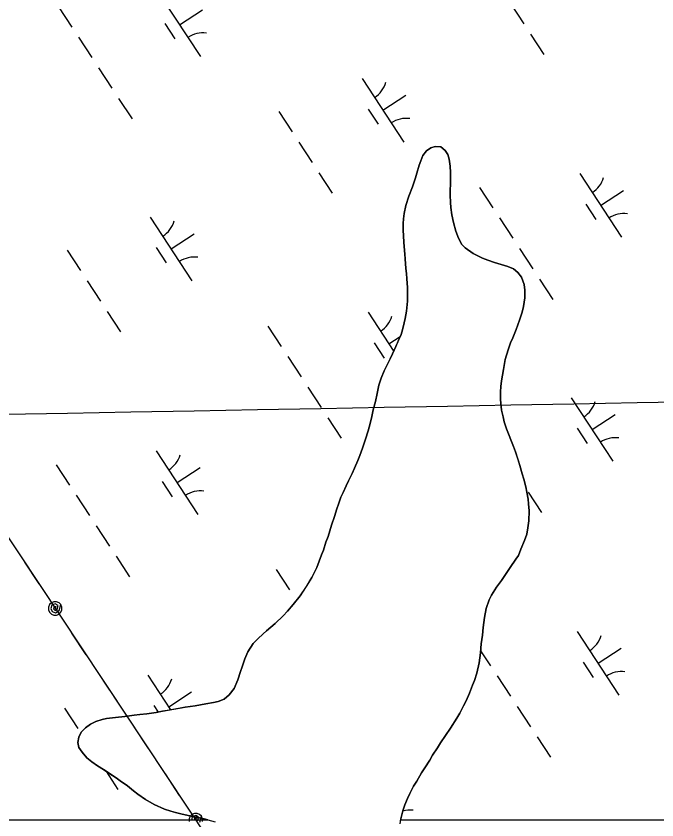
# Model space of a CAD drawing. Extents: x 3945642 to 3966284, y 206476 to 228921.
# Drawn here: x 3961099 to 3961520, y 212138 to 212666 of the extents above; entities that cross this region are included whole.
import ezdxf

# ---------------------------------------------------------------- set-up
doc = ezdxf.new("R2010")
doc.units = 0
for name, color, linetype in [('V-GRID-MAJR', 7, 'Continuous'), ('V-TOPO-SHOR', 7, 'Continuous'), ('V-UTIL-LINE', 7, 'Continuous'), ('V-WETL-SWMP', 7, 'Continuous')]:
    doc.layers.add(name, color=color, linetype=linetype)

msp = doc.modelspace()

# ---------------------------------------------------------------- linework, layer by layer
at = {"layer": 'V-GRID-MAJR'}
msp.add_spline([(3955200.44, 212295.57), (3957056.9, 212329.82), (3962380.88, 212428.56), (3963931.2, 212457.45)], degree=3, dxfattribs=at)
at = {"layer": 'V-TOPO-SHOR'}
for points in [[(3961425.54, 212454.81), (3961427.74, 212460.33), (3961429.95, 212466.39), (3961431.88, 212471.77), (3961432.58, 212475.41), (3961433.57, 212481.08), (3961433.61, 212486.21), (3961433.1, 212489.86), (3961431.38, 212494.73), (3961428.97, 212497.72), (3961426.02, 212500.17), (3961422.39, 212501.69), (3961418.08, 212503.07), (3961413.5, 212504.45), (3961409.19, 212505.97), (3961405.69, 212507.21), (3961399.5, 212510.23), (3961394.4, 212513.92), (3961392.12, 212516.1), (3961389.85, 212520.3), (3961388.13, 212525.04), (3961386.69, 212530.72), (3961385.52, 212535.73), (3961384.88, 212540.59), (3961384.77, 212543.83), (3961384.53, 212548.56), (3961384.56, 212551.66), (3961384.73, 212556.12), (3961384.75, 212559.23), (3961384.65, 212563.55), (3961384.41, 212567.6), (3961383.77, 212572.2), (3961382.85, 212575.31), (3961381.25, 212577.89), (3961378.29, 212580.34), (3961374.65, 212580.64), (3961371.67, 212579.71), (3961368.82, 212577.71), (3961366.5, 212574.62), (3961365.13, 212571.26), (3961364.16, 212568.29), (3961362.5, 212563.04), (3961361.67, 212559.94), (3961359.73, 212554.15), (3961357.39, 212547.96), (3961355.32, 212541.9), (3961354.33, 212536.64), (3961353.76, 212533), (3961353.6, 212529.89), (3961353.57, 212525.3), (3961353.68, 212522.06), (3961353.91, 212517.47), (3961354.67, 212509.9), (3961354.91, 212506.8), (3961355.41, 212500.44), (3961355.78, 212497.07), (3961356.03, 212493.55), (3961356.39, 212487.88), (3961356.36, 212484.1), (3961356.45, 212478.83), (3961355.86, 212472.36), (3961354.88, 212467.64), (3961354.32, 212464.67), (3961353.21, 212460.09), (3961352.24, 212456.99), (3961350.17, 212452.41), (3961348.8, 212449.18), (3961346.6, 212444.34), (3961344.96, 212440.98), (3961342.62, 212436.14), (3961341.11, 212433.04), (3961339.05, 212428.33), (3961337.67, 212423.75), (3961336.41, 212418.22), (3961335.43, 212412.97), (3961333.9, 212407.44), (3961332.92, 212403.13), (3961331.8, 212398.41), (3961330.55, 212393.69), (3961328.75, 212388.17), (3961326.82, 212382.25), (3961325.03, 212377.4), (3961323.79, 212374.17), (3961321.59, 212369.05), (3961320.08, 212365.69), (3961317.61, 212360.85), (3961316.1, 212357.62), (3961314.04, 212353.04), (3961312.66, 212350.08), (3961311.14, 212345.5), (3961310.04, 212342.41), (3961308.38, 212337.29), (3961306.58, 212331.76), (3961304.23, 212324.22), (3961302.85, 212320.59), (3961301.19, 212315.33), (3961299.95, 212312.1), (3961298.43, 212307.93), (3961296.78, 212303.89), (3961293.62, 212297.3), (3961289.93, 212291.38)], [(3961351.66, 212135.36), (3961352.09, 212138.6), (3961353.35, 212143.86), (3961354.59, 212147.9), (3961356.38, 212152.07), (3961357.89, 212155.16), (3961360.36, 212160.14), (3961362.54, 212163.36), (3961365.56, 212168.74), (3961367.88, 212172.1), (3961371.02, 212177.07), (3961372.94, 212180.43), (3961376.08, 212185.27), (3961378.13, 212188.63), (3961381.41, 212193.46), (3961384.68, 212198.17), (3961388.92, 212204.75), (3961390.83, 212207.98), (3961393.3, 212212.95), (3961394.95, 212216.18), (3961397.15, 212221.16), (3961399.21, 212226.41), (3961400.45, 212229.51), (3961401.97, 212234.36), (3961403.51, 212241.23), (3961404.37, 212247.84), (3961404.82, 212253.64), (3961405.81, 212259.44), (3961406.12, 212264.3), (3961406.98, 212271.04), (3961408.11, 212276.98), (3961410.04, 212282.5), (3961411.68, 212285.73), (3961414.97, 212290.97), (3961418.1, 212295.27), (3961421.79, 212300.64), (3961423.98, 212303.86), (3961427.66, 212309.23), (3961429.3, 212311.79), (3961430.95, 212315.83), (3961433.29, 212321.48), (3961434.81, 212325.79), (3961435.52, 212329.83), (3961436.23, 212334.55), (3961436.41, 212341.17), (3961436.04, 212345.76), (3961435.8, 212348.87), (3961434.89, 212353.46), (3961434.24, 212356.85), (3961432.93, 212361.85), (3961431.88, 212365.51), (3961430.3, 212370.92), (3961429.11, 212374.58), (3961427.39, 212379.85), (3961426.07, 212383.37), (3961424.75, 212386.76), (3961422.76, 212391.77), (3961421.57, 212395.02), (3961419.98, 212399.62), (3961419.2, 212402.87), (3961418.29, 212407.33), (3961417.53, 212414.36), (3961417.44, 212419.36), (3961417.73, 212422.87), (3961418.3, 212426.64), (3961419.44, 212433.93), (3961420.7, 212440.67), (3961422.51, 212446.86), (3961424.16, 212451.44), (3961425.54, 212454.81)], [(3961289.93, 212291.38), (3961285.97, 212285.2), (3961281.34, 212279.43), (3961277.66, 212275.14), (3961274.67, 212272.06), (3961269.5, 212267.1), (3961263.79, 212262.29), (3961261.61, 212260.14), (3961258.08, 212256.93), (3961255.08, 212253.84), (3961251.53, 212248.33), (3961249.47, 212243.76), (3961247.67, 212238.51), (3961246.7, 212235.41), (3961244.91, 212229.89), (3961242.43, 212224.24), (3961239.29, 212220.08), (3961235.9, 212217.27), (3961232.1, 212215.81), (3961228.99, 212215.16), (3961223.86, 212214.25), (3961216.96, 212212.95), (3961210.34, 212211.93), (3961205.87, 212211.15), (3961198.44, 212209.86), (3961195.46, 212209.34), (3961191.27, 212208.56), (3961185.19, 212207.66), (3961180.46, 212207.16), (3961176.81, 212206.65), (3961170.73, 212205.88), (3961164.51, 212205.25), (3961158.7, 212204.49), (3961155.72, 212203.84), (3961151.66, 212202.65), (3961148, 212200.93), (3961144.75, 212198.52), (3961141.89, 212195.57), (3961140.38, 212192.34), (3961139.81, 212188.84), (3961140.46, 212185.46), (3961142.6, 212182.33), (3961145.67, 212178.8), (3961148.9, 212176.07), (3961152.66, 212173.34), (3961156.69, 212171.02), (3961160.85, 212168.29), (3961165.02, 212165.55), (3961167.7, 212163.51), (3961172.4, 212160.23), (3961176.43, 212156.96), (3961179.25, 212154.78), (3961184.22, 212151.36), (3961190, 212147.94), (3961196.73, 212145.06), (3961200.9, 212143.67), (3961203.87, 212142.84), (3961208.31, 212141.73), (3961213.3, 212140.61), (3961218.96, 212139.35), (3961222.74, 212138.51), (3961230.01, 212136.7)]]:
    msp.add_lwpolyline(points, dxfattribs=at)
at = {"layer": 'V-UTIL-LINE'}
for points in [[(3958881.28, 222827.27), (3957109.88, 218326.97), (3961480.16, 211741.64)], [(3961104.72, 212307.35), (3961114.12, 212293.19)], [(3961124.92, 212276.93), (3961125.45, 212278.27), (3961124.32, 212278), (3961123.85, 212276.71), (3961124.79, 212275.59), (3961126.24, 212276.46), (3961126.76, 212278.75), (3961124.95, 212279.87), (3961122.64, 212279.12), (3961122.08, 212276.9), (3961122.88, 212274.81), (3961125.19, 212274.11), (3961127.56, 212275.5), (3961128.67, 212279.42), (3961127.43, 212280.67), (3961125.81, 212281.34), (3961124.06, 212281.35), (3961122.43, 212280.68), (3961121.19, 212279.44), (3961120.51, 212277.82), (3961120.5, 212276.07), (3961121.17, 212274.44), (3961122.41, 212273.2), (3961124.03, 212272.52), (3961125.79, 212272.52), (3961127.41, 212273.18), (3961128.66, 212274.42), (3961129.33, 212276.04), (3961129.34, 212277.8), (3961128.67, 212279.42)], [(3961135.69, 212260.69), (3961145.09, 212246.53)], [(3961156.14, 212229.87), (3961165.54, 212215.7)], [(3961176.6, 212199.04), (3961186, 212184.87)], [(3961197.06, 212168.21), (3961206.46, 212154.05)], [(3961219.91, 212136.35), (3961221.01, 212140.27), (3961219.78, 212141.52), (3961218.16, 212142.2), (3961216.4, 212142.2), (3961214.78, 212141.54), (3961213.53, 212140.3), (3961212.85, 212138.68), (3961212.85, 212136.92)], [(3961218.59, 212137.32), (3961219.11, 212139.6), (3961217.29, 212140.73), (3961214.98, 212139.97), (3961214.42, 212137.75)], [(3961217.26, 212137.79), (3961217.8, 212139.12), (3961216.67, 212138.86), (3961216.19, 212137.57)], [(3961221.68, 212136.89), (3961221.68, 212138.65), (3961221.01, 212140.27)]]:
    msp.add_lwpolyline(points, dxfattribs=at)
at = {"layer": 'V-WETL-SWMP'}
for p, q in [((3961192.94, 212681.61), (3961220.34, 212639.78)), ((3961127.15, 212672.48), (3961135.91, 212659.1)), ((3961206.64, 212660.7), (3961221.7, 212670.56)), ((3961424.12, 212674.62), (3961432.89, 212661.24)), ((3961196.9, 212661.49), (3961203.47, 212651.45)), ((3961437.27, 212654.55), (3961446.04, 212641.16)), ((3961140.3, 212652.41), (3961149.07, 212639.03)), ((3961153.45, 212632.33), (3961162.22, 212618.95)), ((3961326.52, 212625.38), (3961353.92, 212583.56)), ((3961166.6, 212612.26), (3961175.37, 212598.87)), ((3961340.22, 212604.47), (3961355.28, 212614.33)), ((3961271.83, 212603.55), (3961280.6, 212590.16)), ((3961330.48, 212605.26), (3961337.06, 212595.22)), ((3961284.98, 212583.47), (3961293.75, 212570.09)), ((3961368.82, 212577.71), (3961371.68, 212579.71)), ((3961371.68, 212579.71), (3961374.65, 212580.64)), ((3961374.65, 212580.64), (3961378.3, 212580.34)), ((3961378.3, 212580.34), (3961381.25, 212577.89)), ((3961365.13, 212571.26), (3961366.5, 212574.62)), ((3961366.5, 212574.62), (3961368.82, 212577.71)), ((3961381.25, 212577.89), (3961382.85, 212575.31)), ((3961382.85, 212575.31), (3961383.77, 212572.2)), ((3961364.16, 212568.3), (3961365.13, 212571.26)), ((3961383.77, 212572.2), (3961384.41, 212567.6)), ((3961362.5, 212563.04), (3961364.16, 212568.3)), ((3961384.41, 212567.6), (3961384.65, 212563.55)), ((3961298.14, 212563.39), (3961306.9, 212550.01)), ((3961359.73, 212554.15), (3961361.67, 212559.94)), ((3961361.67, 212559.94), (3961362.5, 212563.04)), ((3961384.65, 212563.55), (3961384.75, 212559.23)), ((3961384.75, 212559.23), (3961384.73, 212556.12)), ((3961469.6, 212562.84), (3961497, 212521.02)), ((3961357.39, 212547.96), (3961359.73, 212554.15)), ((3961384.73, 212556.12), (3961384.56, 212551.67)), ((3961403.8, 212553.72), (3961412.57, 212540.33)), ((3961355.32, 212541.9), (3961357.39, 212547.96)), ((3961384.56, 212551.67), (3961384.53, 212548.56)), ((3961384.53, 212548.56), (3961384.77, 212543.83)), ((3961483.3, 212541.93), (3961498.35, 212551.79)), ((3961384.77, 212543.83), (3961384.88, 212540.59)), ((3961473.56, 212542.72), (3961480.13, 212532.68)), ((3961354.33, 212536.64), (3961355.32, 212541.9)), ((3961384.88, 212540.59), (3961385.52, 212535.73)), ((3961187.39, 212534.23), (3961214.79, 212492.41)), ((3961353.6, 212529.89), (3961353.76, 212533)), ((3961353.76, 212533), (3961354.33, 212536.64)), ((3961385.52, 212535.73), (3961386.69, 212530.72)), ((3961416.96, 212533.64), (3961425.72, 212520.26)), ((3961353.57, 212525.3), (3961353.6, 212529.89)), ((3961386.69, 212530.72), (3961388.13, 212525.04)), ((3961201.09, 212513.32), (3961216.14, 212523.18)), ((3961353.68, 212522.06), (3961353.57, 212525.3)), ((3961353.91, 212517.47), (3961353.68, 212522.06)), ((3961388.13, 212525.04), (3961389.85, 212520.3)), ((3961354.67, 212509.9), (3961353.91, 212517.47)), ((3961389.85, 212520.3), (3961392.12, 212516.1)), ((3961132.69, 212512.39), (3961141.46, 212499.01)), ((3961191.34, 212514.11), (3961197.92, 212504.07)), ((3961392.12, 212516.1), (3961394.4, 212513.92)), ((3961394.4, 212513.92), (3961399.5, 212510.23)), ((3961430.11, 212513.57), (3961438.88, 212500.18)), ((3961354.91, 212506.79), (3961354.67, 212509.9)), ((3961355.4, 212500.44), (3961354.91, 212506.79)), ((3961399.5, 212510.23), (3961405.69, 212507.21)), ((3961405.69, 212507.21), (3961409.19, 212505.97)), ((3961409.19, 212505.97), (3961413.5, 212504.45)), ((3961355.78, 212497.07), (3961355.4, 212500.44)), ((3961413.5, 212504.45), (3961418.08, 212503.07)), ((3961418.08, 212503.07), (3961422.39, 212501.69)), ((3961422.39, 212501.69), (3961426.02, 212500.17)), ((3961356.03, 212493.55), (3961355.78, 212497.07)), ((3961426.02, 212500.17), (3961428.97, 212497.72)), ((3961428.97, 212497.72), (3961431.38, 212494.73)), ((3961145.85, 212492.32), (3961154.61, 212478.93)), ((3961356.39, 212487.88), (3961356.03, 212493.55)), ((3961431.38, 212494.73), (3961433.1, 212489.86)), ((3961433.1, 212489.86), (3961433.61, 212486.21)), ((3961443.26, 212493.49), (3961452.03, 212480.11)), ((3961356.36, 212484.1), (3961356.39, 212487.88)), ((3961433.61, 212486.21), (3961433.57, 212481.08)), ((3961356.45, 212478.83), (3961356.36, 212484.1)), ((3961433.57, 212481.08), (3961432.58, 212475.41)), ((3961355.86, 212472.36), (3961356.45, 212478.83)), ((3961432.58, 212475.41), (3961431.88, 212471.77)), ((3961159, 212472.24), (3961167.77, 212458.86)), ((3961330.46, 212471.69), (3961347.33, 212445.94)), ((3961354.88, 212467.64), (3961355.86, 212472.36)), ((3961431.88, 212471.77), (3961429.95, 212466.39)), ((3961353.21, 212460.09), (3961354.32, 212464.67)), ((3961354.32, 212464.67), (3961354.88, 212467.64)), ((3961429.95, 212466.39), (3961427.74, 212460.33)), ((3961264.67, 212462.57), (3961273.43, 212449.18)), ((3961352.24, 212456.99), (3961353.21, 212460.09)), ((3961427.74, 212460.33), (3961425.54, 212454.81)), ((3961344.16, 212450.78), (3961351.65, 212455.68)), ((3961350.18, 212452.41), (3961352.24, 212456.99)), ((3961425.54, 212454.81), (3961424.16, 212451.44)), ((3961334.42, 212451.57), (3961340.99, 212441.53)), ((3961346.6, 212444.34), (3961348.8, 212449.18)), ((3961348.8, 212449.18), (3961350.18, 212452.41)), ((3961424.16, 212451.44), (3961422.51, 212446.86)), ((3961277.82, 212442.49), (3961286.59, 212429.11)), ((3961344.96, 212440.98), (3961346.6, 212444.34)), ((3961422.51, 212446.86), (3961420.7, 212440.67)), ((3961342.62, 212436.13), (3961344.96, 212440.98)), ((3961420.7, 212440.67), (3961419.44, 212433.93)), ((3961339.05, 212428.33), (3961341.12, 212433.04)), ((3961341.12, 212433.04), (3961342.62, 212436.13)), ((3961419.44, 212433.93), (3961418.3, 212426.64)), ((3961337.67, 212423.75), (3961339.05, 212428.33)), ((3961418.3, 212426.64), (3961417.73, 212422.87)), ((3961290.97, 212422.41), (3961299.74, 212409.03)), ((3961336.41, 212418.22), (3961337.67, 212423.75)), ((3961417.73, 212422.87), (3961417.44, 212419.36)), ((3961335.43, 212412.96), (3961336.41, 212418.22)), ((3961417.44, 212419.36), (3961417.53, 212414.36)), ((3961333.9, 212407.44), (3961335.43, 212412.96)), ((3961417.53, 212414.36), (3961418.29, 212407.33)), ((3961464.05, 212415.46), (3961491.44, 212373.64)), ((3961332.92, 212403.13), (3961333.9, 212407.44)), ((3961418.29, 212407.33), (3961419.2, 212402.87)), ((3961304.12, 212402.34), (3961312.89, 212388.96)), ((3961331.8, 212398.41), (3961332.92, 212403.13)), ((3961419.2, 212402.87), (3961419.98, 212399.62)), ((3961477.75, 212394.55), (3961492.8, 212404.42)), ((3961330.55, 212393.69), (3961331.8, 212398.41)), ((3961419.98, 212399.62), (3961421.57, 212395.02)), ((3961421.57, 212395.02), (3961422.76, 212391.77)), ((3961468, 212395.34), (3961474.58, 212385.3)), ((3961328.75, 212388.17), (3961330.55, 212393.69)), ((3961422.76, 212391.77), (3961424.75, 212386.76)), ((3961326.82, 212382.25), (3961328.75, 212388.17)), ((3961424.75, 212386.76), (3961426.07, 212383.38)), ((3961191.32, 212380.54), (3961218.72, 212338.71)), ((3961325.03, 212377.4), (3961326.82, 212382.25)), ((3961426.07, 212383.38), (3961427.39, 212379.85)), ((3961427.39, 212379.85), (3961430.3, 212370.92)), ((3961321.59, 212369.05), (3961323.79, 212374.17)), ((3961323.79, 212374.17), (3961325.03, 212377.4)), ((3961125.53, 212371.41), (3961134.29, 212358.03)), ((3961205.02, 212359.63), (3961220.08, 212369.49)), ((3961320.08, 212365.69), (3961321.59, 212369.05)), ((3961430.3, 212370.92), (3961431.88, 212365.51)), ((3961317.61, 212360.85), (3961320.08, 212365.69)), ((3961431.88, 212365.51), (3961432.93, 212361.85)), ((3961195.28, 212360.42), (3961201.85, 212350.38)), ((3961314.04, 212353.04), (3961316.1, 212357.62)), ((3961316.1, 212357.62), (3961317.61, 212360.85)), ((3961432.93, 212361.85), (3961434.24, 212356.85)), ((3961312.66, 212350.08), (3961314.04, 212353.04)), ((3961434.24, 212356.85), (3961434.89, 212353.47)), ((3961434.89, 212353.47), (3961435.8, 212348.87)), ((3961435.66, 212353.47), (3961444.42, 212340.09)), ((3961138.68, 212351.34), (3961147.45, 212337.95)), ((3961311.14, 212345.5), (3961312.66, 212350.08)), ((3961435.8, 212348.87), (3961436.04, 212345.76)), ((3961308.38, 212337.29), (3961310.04, 212342.41)), ((3961310.04, 212342.41), (3961311.14, 212345.5)), ((3961436.04, 212345.76), (3961436.41, 212341.17)), ((3961306.58, 212331.77), (3961308.38, 212337.29)), ((3961436.41, 212341.17), (3961436.23, 212334.55)), ((3961151.83, 212331.26), (3961160.6, 212317.88)), ((3961304.23, 212324.22), (3961306.58, 212331.77)), ((3961436.23, 212334.55), (3961435.52, 212329.83)), ((3961435.52, 212329.83), (3961434.81, 212325.79)), ((3961302.85, 212320.59), (3961304.23, 212324.22)), ((3961433.29, 212321.48), (3961430.95, 212315.82)), ((3961434.81, 212325.79), (3961433.29, 212321.48)), ((3961299.95, 212312.1), (3961301.19, 212315.33)), ((3961301.19, 212315.33), (3961302.85, 212320.59)), ((3961430.95, 212315.82), (3961429.3, 212311.79)), ((3961164.98, 212311.19), (3961173.75, 212297.8)), ((3961298.43, 212307.93), (3961299.95, 212312.1)), ((3961429.3, 212311.79), (3961427.66, 212309.23)), ((3961296.78, 212303.89), (3961298.43, 212307.93)), ((3961427.66, 212309.23), (3961423.98, 212303.86)), ((3961270.21, 212302.47), (3961278.98, 212289.09)), ((3961293.63, 212297.3), (3961296.78, 212303.89)), ((3961421.79, 212300.64), (3961418.1, 212295.26)), ((3961423.98, 212303.86), (3961421.79, 212300.64)), ((3961289.94, 212291.39), (3961293.63, 212297.3)), ((3961418.1, 212295.26), (3961414.97, 212290.97)), ((3961285.97, 212285.2), (3961289.94, 212291.39)), ((3961414.97, 212290.97), (3961411.69, 212285.73)), ((3961281.34, 212279.43), (3961285.97, 212285.2)), ((3961411.69, 212285.73), (3961410.04, 212282.5)), ((3961277.66, 212275.14), (3961281.34, 212279.43)), ((3961283.37, 212282.4), (3961283.52, 212282.16)), ((3961410.04, 212282.5), (3961408.11, 212276.98)), ((3961274.66, 212272.06), (3961277.66, 212275.14)), ((3961408.11, 212276.98), (3961406.98, 212271.04)), ((3961269.5, 212267.1), (3961274.66, 212272.06)), ((3961406.98, 212271.04), (3961406.12, 212264.3)), ((3961263.79, 212262.29), (3961269.5, 212267.1)), ((3961406.12, 212264.3), (3961405.81, 212259.44)), ((3961258.08, 212256.93), (3961261.61, 212260.14)), ((3961261.61, 212260.14), (3961263.79, 212262.29)), ((3961405.81, 212259.44), (3961404.82, 212253.64)), ((3961467.98, 212261.77), (3961495.38, 212219.95)), ((3961251.53, 212248.34), (3961255.08, 212253.85)), ((3961255.08, 212253.85), (3961258.08, 212256.93)), ((3961404.82, 212253.64), (3961404.37, 212247.84)), ((3961249.47, 212243.76), (3961251.53, 212248.34)), ((3961404.37, 212247.84), (3961403.51, 212241.23)), ((3961404.47, 212249.15), (3961410.95, 212239.26)), ((3961481.68, 212240.86), (3961496.74, 212250.72)), ((3961247.67, 212238.51), (3961249.47, 212243.76)), ((3961471.94, 212241.65), (3961478.51, 212231.61)), ((3961246.7, 212235.41), (3961247.67, 212238.51)), ((3961403.51, 212241.23), (3961401.97, 212234.36)), ((3961185.77, 212233.16), (3961200.77, 212210.26)), ((3961244.91, 212229.89), (3961246.7, 212235.41)), ((3961401.97, 212234.36), (3961400.45, 212229.51)), ((3961415.34, 212232.57), (3961424.11, 212219.19)), ((3961242.43, 212224.24), (3961244.91, 212229.89)), ((3961399.21, 212226.41), (3961397.15, 212221.16)), ((3961400.45, 212229.51), (3961399.21, 212226.41)), ((3961199.47, 212212.25), (3961214.52, 212222.11)), ((3961239.29, 212220.07), (3961242.43, 212224.24)), ((3961397.15, 212221.16), (3961394.95, 212216.18)), ((3961223.86, 212214.25), (3961228.99, 212215.16)), ((3961228.99, 212215.16), (3961232.1, 212215.81)), ((3961232.1, 212215.81), (3961235.9, 212217.27)), ((3961235.9, 212217.27), (3961239.29, 212220.07)), ((3961394.95, 212216.18), (3961393.3, 212212.95)), ((3961131.08, 212211.32), (3961139.84, 212197.94)), ((3961189.73, 212213.04), (3961192.51, 212208.79)), ((3961195.46, 212209.34), (3961210.34, 212211.93)), ((3961210.34, 212211.93), (3961216.96, 212212.95)), ((3961216.96, 212212.95), (3961223.86, 212214.25)), ((3961393.3, 212212.95), (3961390.83, 212207.98)), ((3961428.49, 212212.5), (3961437.26, 212199.11)), ((3961155.72, 212203.84), (3961158.7, 212204.49)), ((3961158.7, 212204.49), (3961164.51, 212205.25)), ((3961164.51, 212205.25), (3961170.73, 212205.88)), ((3961170.73, 212205.88), (3961176.81, 212206.65)), ((3961176.81, 212206.65), (3961180.46, 212207.16)), ((3961180.46, 212207.16), (3961185.19, 212207.66)), ((3961185.19, 212207.66), (3961191.27, 212208.56)), ((3961191.27, 212208.56), (3961195.46, 212209.34)), ((3961388.92, 212204.75), (3961384.68, 212198.17)), ((3961390.83, 212207.98), (3961388.92, 212204.75)), ((3961144.75, 212198.52), (3961148, 212200.93)), ((3961148, 212200.93), (3961151.66, 212202.65)), ((3961151.66, 212202.65), (3961155.72, 212203.84)), ((3961140.38, 212192.34), (3961141.89, 212195.57)), ((3961141.89, 212195.57), (3961144.75, 212198.52)), ((3961384.68, 212198.17), (3961381.41, 212193.46)), ((3961139.81, 212188.84), (3961140.38, 212192.34)), ((3961140.46, 212185.46), (3961139.81, 212188.84)), ((3961378.13, 212188.63), (3961376.08, 212185.27)), ((3961381.41, 212193.46), (3961378.13, 212188.63)), ((3961441.64, 212192.42), (3961450.41, 212179.04)), ((3961142.6, 212182.33), (3961140.46, 212185.46)), ((3961376.08, 212185.27), (3961372.94, 212180.43)), ((3961145.67, 212178.8), (3961142.6, 212182.33)), ((3961148.89, 212176.07), (3961145.67, 212178.8)), ((3961372.94, 212180.43), (3961371.02, 212177.07)), ((3961152.65, 212173.34), (3961148.89, 212176.07)), ((3961156.69, 212171.02), (3961152.65, 212173.34)), ((3961371.02, 212177.07), (3961367.88, 212172.1)), ((3961165.02, 212165.55), (3961156.69, 212171.02)), ((3961158.08, 212170.11), (3961166.15, 212157.79)), ((3961365.56, 212168.74), (3961362.54, 212163.36)), ((3961367.88, 212172.1), (3961365.56, 212168.74)), ((3961167.7, 212163.51), (3961165.02, 212165.55)), ((3961172.4, 212160.23), (3961167.7, 212163.51)), ((3961362.54, 212163.36), (3961360.36, 212160.14)), ((3961176.43, 212156.96), (3961172.4, 212160.23)), ((3961179.25, 212154.78), (3961176.43, 212156.96)), ((3961360.36, 212160.14), (3961357.89, 212155.16)), ((3961184.22, 212151.36), (3961179.25, 212154.78)), ((3961356.38, 212152.07), (3961354.59, 212147.9)), ((3961357.89, 212155.16), (3961356.38, 212152.07)), ((3961190, 212147.94), (3961184.22, 212151.36)), ((3961196.73, 212145.06), (3961190, 212147.94)), ((3961354.59, 212147.9), (3961353.35, 212143.86)), ((3961200.9, 212143.67), (3961196.73, 212145.06)), ((3961203.87, 212142.84), (3961200.9, 212143.67)), ((3961208.31, 212141.73), (3961203.87, 212142.84)), ((3961213.3, 212140.61), (3961208.31, 212141.73)), ((3961353.35, 212143.86), (3961352.09, 212138.6)), ((3960199.4, 212137.89), (3961225.24, 212137.89)), ((3961222.74, 212138.51), (3961213.3, 212140.61)), ((3961225.24, 212137.89), (3961222.74, 212138.51)), ((3961352.09, 212138.6), (3961352, 212137.89)), ((3961352, 212137.89), (3962105.5, 212137.89))]:
    msp.add_line(p, q, dxfattribs=at)
for centre, start, end in [((3961221.97, 212637.72), 82.4574, 124.0011), ((3961325.29, 212627.71), 302.4575, 344.0011), ((3961355.56, 212581.5), 82.4574, 124.0011), ((3961468.36, 212565.16), 302.4575, 344.0011), ((3961498.63, 212518.95), 82.4574, 124.0011), ((3961186.15, 212536.55), 302.4575, 344.0011), ((3961216.42, 212490.34), 82.4574, 124.0011), ((3961329.22, 212474.01), 302.4575, 344.0011), ((3961462.81, 212417.79), 302.4575, 344.0011), ((3961493.08, 212371.58), 82.4574, 124.0011), ((3961190.08, 212382.86), 302.4575, 344.0011), ((3961220.36, 212336.65), 82.4574, 124.0011), ((3961466.74, 212264.09), 302.4575, 344.0011), ((3961497.01, 212217.88), 82.4574, 124.0011), ((3961184.53, 212235.48), 302.4575, 344.0011), ((3961357.88, 212126.73), 82.4574, 104.9707)]:
    msp.add_arc(centre, 17.62, start, end, dxfattribs=at)

doc.saveas('drawing.dxf')
